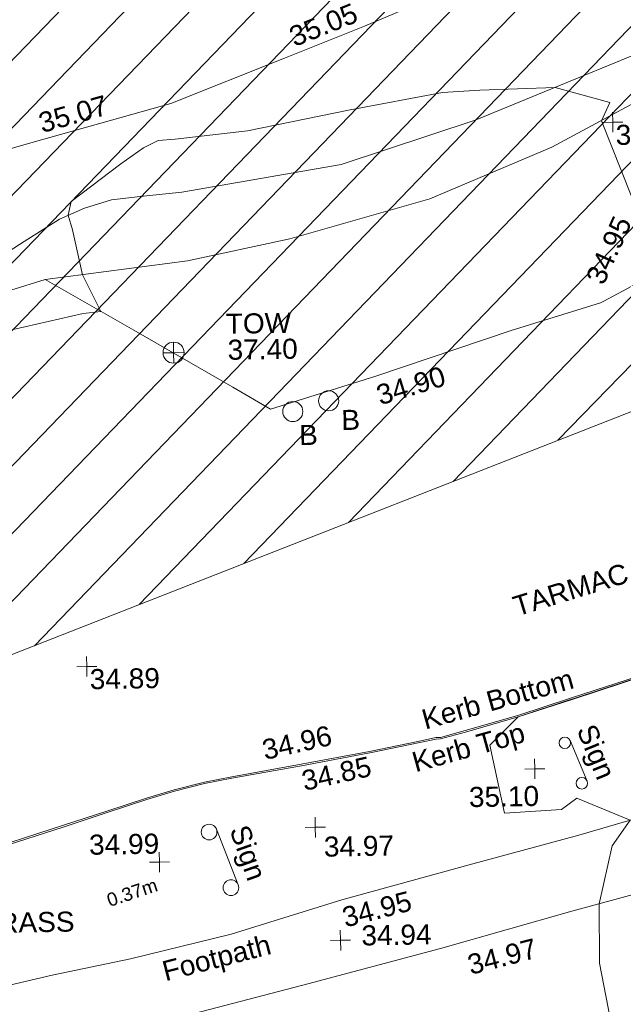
# Model space of a CAD drawing. Header units: millimetres. Extents: x -287732 to 520720, y -88450 to 287754.
# Tile 379 of 383: x 402633 to 413906, y 235349 to 253753. Entities that reach past the tile are written whole.
import ezdxf

# ---------------------------------------------------------------- set-up
doc = ezdxf.new("R2010")
doc.units = ezdxf.units.MM
for name, pattern in [('IMPORT-HIDDEN2 _3_', [4762.5, 3175, -1587.5]), ('IMPORT-UG_ELEC_QLB2 _2_', [2500, 1500, -300.0000000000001, 0, -50, 150, -300.0000000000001, 0, -200]), ('IMPORT-UG_ELEC_STREET LIGHTING_QLB2 _2_', [2700, 1500, -300.0000000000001, 0, -250, 150, -300.0000000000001, 0, -200])]:
    doc.linetypes.add(name, pattern=pattern)
for name, color, linetype, lineweight, true_color in [('00_TOPO_FENCE', 7, 'Continuous', 9, 0x3f7f4f), ('00_TOPO_FOOTPATH', 7, 'Continuous', 9, 0xa50000), ('00_TOPO_FURN_BOLLARD', 7, 'Continuous', 9, 0x666666), ('00_TOPO_FURN_SIGN', 7, 'Continuous', 9, 0x666666), ('00_TOPO_KERB_BOTTOM', 1, 'Continuous', 9, 0xff0000), ('00_TOPO_KERB_TOP', 7, 'Continuous', 9, 0xa500a5), ('00_TOPO_LEVEL_SPOT', 7, 'Continuous', 9, 0x666666), ('00_TOPO_TOP_OF_WALL', 7, 'Continuous', 9, 0x666666), ('00_UAV_FENCE', 7, 'Continuous', 9, 0x264c2f), ('00_UAV_FORM_LINES', 7, 'Continuous', 9, 0x666666), ('00_UAV_LEVEL_SPOT', 7, 'Continuous', 9, 0x666666), ('00_UAV_TRACK', 7, 'Continuous', 9, 0x666666), ('01_DTM_CONTOUR_MJR', 7, 'Continuous', 9, 0x7f3f00), ('12333-PUM-2D-U-0001-C01 - Rev2_REVIT IMPORT_dwg', 7, 'Continuous', 9, 0x767676), ('PUM-CHAMBER EXTENTS', 6, 'IMPORT-HIDDEN2 _3_', 9, 0xff00ff), ('PUM-ELECTRIC-QLB2', 1, 'IMPORT-UG_ELEC_QLB2 _2_', 9, 0xff0000), ('PUM-UNABLE TO SURVEY', 190, 'Continuous', 9, 0x7f00ff)]:
    doc.layers.add(name, color=color, linetype=linetype, lineweight=lineweight, true_color=true_color)
doc.layers.add('00_TOPO_SURVEY_TEXT', color=7, linetype='Continuous', lineweight=9)
doc.styles.add('Arial_1', font='arial.ttf', dxfattribs={"height": 250})
doc.styles.add('Swis721 Lt BT_2', font='swissl.ttf', dxfattribs={"height": 375})

# ---------------------------------------------------------------- blocks, each defined once
blk = doc.blocks.new('12333-PUM-2D-U-0001-C01 - Rev2_REVIT IMPORT_dwg_MSL_Bollard_2-2077182-Site Location Plan Proposed')
at = {"layer": '00_TOPO_FURN_BOLLARD', "color": 254, "true_color": 0xcccccc}
blk.add_circle((0, 0), 62.50000000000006, dxfattribs=at)
blk = doc.blocks.new('12333-PUM-2D-U-0001-C01 - Rev2_REVIT IMPORT_dwg_MM-2077200-Site Location Plan Proposed')
at = {"layer": '00_TOPO_LEVEL_SPOT', "color": 254, "true_color": 0xcccccc, "flags": 128}
for points in [[(500.0000000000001, 0), (0, 0), (0, 500.0000000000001)], [(0, -500.0000000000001), (0, 0), (-500.0000000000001, 0)]]:
    blk.add_lwpolyline(points, dxfattribs=at)
blk = doc.blocks.new('12333-PUM-2D-U-0001-C01 - Rev2_REVIT IMPORT_dwg_TOW-2077202-Site Location Plan Proposed')
at = {"layer": '00_TOPO_TOP_OF_WALL', "color": 254, "true_color": 0xcccccc, "flags": 128}
for points in [[(0, 525.0554400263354), (0, 0), (-525.0554401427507, 0)], [(525.0554401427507, 0), (0, 0), (0, -525.0554400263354)]]:
    blk.add_lwpolyline(points, dxfattribs=at)
at = {"layer": '00_TOPO_TOP_OF_WALL', "color": 254, "true_color": 0xcccccc}
blk.add_circle((0, 0), 525.0554401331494, dxfattribs=at)
blk = doc.blocks.new('12333-PUM-2D-U-0001-C01 - Rev2_REVIT IMPORT_dwg_MSL_Sign_SYM-2077194-Site Location Plan Proposed')
at = {"layer": '00_TOPO_FURN_SIGN', "color": 254, "true_color": 0xcccccc}
blk.add_line((1862.281444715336, 0), (-1862.281444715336, 0), dxfattribs=at)
for centre, radius in [((-1862.281444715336, -488.8448533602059), 488.8448533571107), ((1862.281444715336, -488.8448533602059), 488.8448533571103)]:
    blk.add_circle(centre, radius, dxfattribs=at)
blk = doc.blocks.new('12333-PUM-2D-U-0001-C01 - Rev2_REVIT IMPORT_dwg_UAV-2077255-Site Location Plan Proposed')
at = {"layer": '00_UAV_LEVEL_SPOT', "color": 254, "true_color": 0xcccccc, "flags": 128}
for points in [[(500.0000000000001, 0), (0, 0), (0, 500.0000000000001)], [(0, -500.0000000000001), (0, 0), (-500.0000000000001, 0)]]:
    blk.add_lwpolyline(points, dxfattribs=at)
blk = doc.blocks.new('12333-PUM-2D-U-0001-C01 - Rev2_REVIT IMPORT_dwg_MGS62954_T2_Galway_ITM_3d_Rev1-2077680-Site Location Plan Proposed')
at = {"layer": '00_TOPO_FENCE', "color": 254, "true_color": 0xcccccc, "flags": 128}
blk.add_lwpolyline([(534307125.8252115, 725796480.7649221), (534308708.5776994, 725797056.327853), (534309351.9024296, 725797243.2800387), (534310992.3524438, 725796270.3940111), (534312820.5974343, 725795171.7381272), (534313517.1115552, 725794748.4752233), (534315492.7820423, 725795329.0304207), (534318033.8045279, 725796141.9138587), (534319712.4583463, 725796628.573236)], dxfattribs=at)
at = {"layer": '00_TOPO_FOOTPATH', "color": 254, "true_color": 0xcccccc, "flags": 128}
for points in [[(534297021.4795489, 725778339.8722007), (534297709.2764523, 725778480.8292096), (534299408.6306074, 725779393.0165879), (534300786.2578375, 725780360.7619811), (534302555.8441363, 725781558.5391822), (534303743.480469, 725782327.5348842), (534304553.6840102, 725782758.8485062), (534305448.478016, 725783115.2796993), (534306434.6692665, 725783526.0558968), (534307047.3185874, 725783725.943801), (534307835.0779874, 725783939.4647243), (534309255.269967, 725784240.7836926), (534310719.8268248, 725784520.6359346), (534312607.9868292, 725784948.7293061), (534314685.9958068, 725785556.5431223), (534317077.3572308, 725786170.451579), (534319134.97882, 725786684.730197), (534321061.416306, 725787216.9727131), (534323709.7154531, 725787870.974111), (534324419.4769755, 725788029.389533)], [(534324713.9773019, 725786748.4699049), (534323032.4899903, 725786329.633438), (534321534.8611599, 725785914.3324127), (534318981.00328, 725785270.5769163), (534316517.0236308, 725784614.9884186), (534313934.4676801, 725783975.9041574), (534310717.2964349, 725783197.7001816), (534309286.0157655, 725782850.1073678), (534308079.1636835, 725782486.5123072), (534307231.900962, 725782242.6441728), (534306385.9554071, 725781988.6289465), (534305592.7961867, 725781626.2916082), (534304142.9199177, 725780917.0807146), (534303504.066424, 725780489.3064806), (534301830.5255247, 725779349.408021), (534300252.3798042, 725778312.1452705), (534299245.5591296, 725777660.4133352), (534298241.7318382, 725777187.776227), (534297044.4853117, 725776723.7435865)]]:
    blk.add_lwpolyline(points, dxfattribs=at)
at = {"layer": '00_TOPO_KERB_BOTTOM', "color": 254, "true_color": 0xcccccc, "flags": 128}
blk.add_lwpolyline([(534324001.1872566, 725790743.6140188), (534323473.1316163, 725790586.8438064), (534322642.8919194, 725790332.026543), (534321874.7891905, 725790121.4497516), (534320514.6267564, 725789706.6061233), (534319044.2357788, 725789253.4918454), (534318036.6681107, 725788945.8353963), (534317047.5394915, 725788678.2166299), (534316584.0101639, 725788558.7637826), (534316499.4439005, 725788559.6120365), (534316189.9012859, 725788497.8727711), (534315254.1016131, 725788320.6518329), (534313975.4119068, 725788104.6447304), (534312673.768061, 725787893.1782556), (534312160.3603266, 725787800.2118005), (534311591.9357589, 725787669.1821203), (534311072.2955362, 725787522.0211682), (534310326.5775822, 725787292.3039409), (534309498.4901991, 725787033.8239722), (534307795.8067589, 725786519.4460952)], dxfattribs=at)
at = {"layer": '00_TOPO_KERB_TOP', "color": 254, "true_color": 0xcccccc, "flags": 128}
blk.add_lwpolyline([(534324008.4697162, 725790716.4497105), (534323480.5804521, 725790559.7288924), (534322649.9616884, 725790304.7952858), (534321881.8269362, 725790094.209715), (534320522.2301946, 725789679.5386205), (534319051.8449902, 725789226.4261215), (534318043.6513397, 725788918.5785316), (534317053.7188812, 725788650.7422781), (534316585.1515419, 725788529.9911208), (534316499.5266603, 725788530.8499933), (534316193.6459922, 725788469.8411148), (534315257.2991077, 725788292.5165465), (534313978.1237238, 725788076.4273989), (534312676.6993855, 725787864.9965854), (534312164.5077677, 725787772.2503413), (534311597.8636873, 725787641.6310881), (534311079.5354294, 725787494.8416815), (534310334.2968209, 725787265.2721157), (534309506.1114101, 725787006.7615488), (534307803.6353219, 725786492.4463122)], dxfattribs=at)
at = {"layer": '00_UAV_FENCE', "color": 254, "true_color": 0xcccccc, "flags": 128}
blk.add_lwpolyline([(534331332.3065, 725803754.694), (534326543.5139202, 725802317.2921587), (534326318.3065, 725802249.6940001), (534321715.5728915, 725801017.3491951), (534321668.3065, 725801004.694), (534320481.3065001, 725797020.6940001), (534319775.973277, 725796660.9665285), (534319712.4583463, 725796628.573236)], dxfattribs=at)
at = {"layer": '00_UAV_FORM_LINES', "color": 254, "true_color": 0xcccccc, "flags": 128}
for points in [[(534321952.5355, 725801850.903), (534317431.5355, 725800082.9030001), (534314914.5355, 725799295.903), (534311931.5355, 725798832.9030001), (534311152.5355, 725798768.9030001), (534310617.5355, 725798710.9030001), (534310110.5355, 725798567.903), (534309636.5355001, 725798365.9030001), (534308970.5355, 725797961.903), (534308688.5355, 725797785.9030001), (534308346.5355, 725797564.9030001), (534306999.0134682, 725796992.0943902)], [(534321668.3065, 725801004.694), (534318854.5355001, 725799553.9030001), (534316561.5355, 725798627.903), (534313934.5355, 725797923.9030002), (534312017.5355, 725797550.9030001), (534309351.9024296, 725797243.2800387)]]:
    blk.add_lwpolyline(points, dxfattribs=at)
at = {"layer": '00_UAV_TRACK', "color": 254, "true_color": 0xcccccc, "flags": 128}
blk.add_lwpolyline([(534308142.5355002, 725799540.9030004), (534309130.0539812, 725799802.2727865), (534311754.5355002, 725800496.9030002), (534313890.8481377, 725801307.3295897), (534315397.5355002, 725801878.9030004), (534317934.5355003, 725802903.9030002)], dxfattribs=at)
at = {"layer": '01_DTM_CONTOUR_MJR', "color": 254, "true_color": 0xcccccc, "flags": 128}
for points in [[(534319808.6111112, 725782420.0000001), (534319478.579305, 725784290.03378), (534319490, 725785400.0000001), (534319753.4546627, 725786479.9749626), (534320100, 725786950.0000002), (534319108.1146803, 725787377.5945663), (534318817.6764714, 725787171.909558), (534317753.2238528, 725787123.2849754), (534317501.9840022, 725788399.2901238), (534318040.0000001, 725788920), (534319007.9166667, 725789218.3333335), (534319048.818182, 725789232.3636365), (534319131.1111112, 725789256.6666669), (534320518.0827609, 725789685.7517178)], [(534320680.0000002, 725797680.0000002), (534319790.0000001, 725800030.0000001), (534319951.8239515, 725800367.4822868), (534318940.0000002, 725800670.0000001), (534317529.7484145, 725800642.5810574), (534316832.641414, 725800609.6775644), (534315103.3251831, 725800317.9162699), (534313180.0314762, 725799956.9500724), (534311822.3522713, 725799828.7317057), (534311508.5993561, 725799803.9614766), (534311227.6010671, 725799672.4831063), (534310799.1113372, 725799380.9663908), (534309859.8348858, 725798693.1777465), (534309800.0000001, 725798440.0000002), (534309879.5345105, 725798166.6853935), (534310050.0000001, 725797320.0000002), (534310380, 725796630), (534310047.3903306, 725796596.6059821), (534308518.9532448, 725796278.6187712)]]:
    blk.add_lwpolyline(points, dxfattribs=at)
for name, p, xscale, yscale, zscale in [('12333-PUM-2D-U-0001-C01 - Rev2_REVIT IMPORT_dwg_UAV-2077255-Site Location Plan Proposed', (534320000, 725800000.0000001), 0.375, 0.375, 0.375), ('12333-PUM-2D-U-0001-C01 - Rev2_REVIT IMPORT_dwg_TOW-2077202-Site Location Plan Proposed', (534311725.2873387, 725795836.6857289), 0.375, 0.375, 0.375), ('12333-PUM-2D-U-0001-C01 - Rev2_REVIT IMPORT_dwg_MSL_Bollard_2-2077182-Site Location Plan Proposed', (534314604.8137416, 725794887.465661), 3, 3, 3), ('12333-PUM-2D-U-0001-C01 - Rev2_REVIT IMPORT_dwg_MSL_Bollard_2-2077182-Site Location Plan Proposed', (534313931.4185426, 725794697.7255571), 3, 3, 3), ('12333-PUM-2D-U-0001-C01 - Rev2_REVIT IMPORT_dwg_UAV-2077255-Site Location Plan Proposed', (534310000, 725790000), 0.375, 0.375, 0.375), ('12333-PUM-2D-U-0001-C01 - Rev2_REVIT IMPORT_dwg_MM-2077200-Site Location Plan Proposed', (534318332.9093931, 725787939.7451552), 0.375, 0.375, 0.375), ('12333-PUM-2D-U-0001-C01 - Rev2_REVIT IMPORT_dwg_MM-2077200-Site Location Plan Proposed', (534314216.7909647, 725786920.2162763), 0.375, 0.375, 0.375), ('12333-PUM-2D-U-0001-C01 - Rev2_REVIT IMPORT_dwg_MM-2077200-Site Location Plan Proposed', (534311293.6440338, 725786322.1713407), 0.375, 0.375, 0.375), ('12333-PUM-2D-U-0001-C01 - Rev2_REVIT IMPORT_dwg_MM-2077200-Site Location Plan Proposed', (534314650.0000001, 725784800), 0.375, 0.375, 0.375)]:
    blk.add_blockref(name, p, dxfattribs=dict(xscale=xscale, yscale=yscale, zscale=zscale))
for p, xscale, yscale, zscale, rotation in [((534319154.6110256, 725788076.5285207), 0.22, 0.22, 0.22, 291.7939042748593), ((534312564.5727372, 725786394.3834337), 0.3, 0.3, 0.3, 290.392722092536)]:
    blk.add_blockref('12333-PUM-2D-U-0001-C01 - Rev2_REVIT IMPORT_dwg_MSL_Sign_SYM-2077194-Site Location Plan Proposed', p, dxfattribs=dict(xscale=xscale, yscale=yscale, zscale=zscale, rotation=rotation))
at = {"layer": '00_TOPO_FENCE', "color": 251, "true_color": 0x666666, "insert": (534315463.7207389, 725795144.131958), "char_height": 375, "width": 1495.902363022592, "attachment_point": 1, "rotation": 16.05148384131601, "line_spacing_factor": 1.005061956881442, "style": 'Swis721 Lt BT_2'}
blk.add_mtext('34.90', dxfattribs=at)
at = {"layer": '00_TOPO_FOOTPATH', "color": 251, "true_color": 0x666666, "char_height": 375, "attachment_point": 1, "line_spacing_factor": 1.005061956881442, "style": 'Swis721 Lt BT_2'}
for s, insert, width, rotation in [('34.95', (534314658.0838634, 725785401.270182), 1495.902363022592, 13.499245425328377), ('Footpath', (534311280.6768951, 725784455.5235386), 2436.183848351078, 13.49924542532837), ('34.97', (534316982.6779285, 725784475.2374569), 1495.902363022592, 13.499245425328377)]:
    blk.add_mtext(s, dxfattribs=dict(at, insert=insert, width=width, rotation=rotation))
at = {"layer": '00_TOPO_FURN_BOLLARD', "char_height": 375, "width": 398.9072968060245, "attachment_point": 1, "line_spacing_factor": 1.005061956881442, "style": 'Swis721 Lt BT_2'}
for insert in [(534314834.6143909, 725794711.7486259), (534314042.0581376, 725794442.6057135)]:
    blk.add_mtext('B', dxfattribs=dict(at, insert=insert))
at = {"layer": '00_TOPO_FURN_SIGN', "char_height": 375, "width": 1206.219683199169, "attachment_point": 1, "line_spacing_factor": 1.005061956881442, "style": 'Swis721 Lt BT_2'}
for insert, rotation in [((534319474.0660897, 725788795.7308984), 291.2692149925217), ((534312966.4798499, 725787022.7514873), 288.48514859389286)]:
    blk.add_mtext('Sign', dxfattribs=dict(at, insert=insert, rotation=rotation))
at = {"layer": '00_TOPO_KERB_BOTTOM', "color": 251, "true_color": 0x666666, "char_height": 375, "attachment_point": 1, "line_spacing_factor": 1.005061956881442, "style": 'Swis721 Lt BT_2'}
for s, insert, width, rotation in [('Kerb Bottom', (534316207.2408071, 725789072.4858761), 3414.456504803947, 14.582160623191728), ('34.85', (534313949.1883507, 725787970.1882195), 1495.902363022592, 11.660824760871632)]:
    blk.add_mtext(s, dxfattribs=dict(at, insert=insert, width=width, rotation=rotation))
at = {"layer": '00_TOPO_KERB_TOP', "color": 251, "true_color": 0x666666, "char_height": 375, "attachment_point": 1, "line_spacing_factor": 1.005061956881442, "style": 'Swis721 Lt BT_2'}
for s, insert, width, rotation in [('34.96', (534313221.5029126, 725788561.6194524), 1495.902363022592, 11.660824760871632), ('Kerb Top', (534316011.9204016, 725788277.8746108), 2493.170605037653, 14.582160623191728)]:
    blk.add_mtext(s, dxfattribs=dict(at, insert=insert, width=width, rotation=rotation))
at = {"layer": '00_TOPO_LEVEL_SPOT', "char_height": 375, "width": 1495.902363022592, "attachment_point": 1, "line_spacing_factor": 1.005061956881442, "style": 'Swis721 Lt BT_2'}
for s, insert in [('35.10', (534317094.7927555, 725787622.6769862)), ('34.99', (534309985.4449254, 725786855.3319371)), ('34.97', (534314369.6269379, 725786743.2039226)), ('34.94', (534315041.946475, 725785071.129862))]:
    blk.add_mtext(s, dxfattribs=dict(at, insert=insert))
at = {"layer": '00_TOPO_SURVEY_TEXT', "color": 251, "true_color": 0x666666, "insert": (534317947.3471618, 725791153.8053386), "char_height": 375, "width": 2450.430537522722, "attachment_point": 1, "rotation": 16.05148384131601, "line_spacing_factor": 1.005061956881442, "style": 'Swis721 Lt BT_2'}
blk.add_mtext('TARMAC', dxfattribs=at)
at = {"layer": '00_TOPO_SURVEY_TEXT', "color": 251, "true_color": 0x666666, "insert": (534307855.3000002, 725785426.0296079), "char_height": 375, "width": 2018.280965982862, "attachment_point": 1, "line_spacing_factor": 1.005061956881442, "style": 'Swis721 Lt BT_2'}
blk.add_mtext('GRASS', dxfattribs=at)
at = {"layer": '00_TOPO_TOP_OF_WALL', "char_height": 375, "attachment_point": 1, "line_spacing_factor": 1.005061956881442, "style": 'Swis721 Lt BT_2'}
for s, insert, width in [('TOW', (534312708.0205469, 725796545.8340348), 1343.937678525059), ('37.40', (534312733.6132538, 725796059.9274247), 1495.902363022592)]:
    blk.add_mtext(s, dxfattribs=dict(at, insert=insert, width=width))
at = {"layer": '00_UAV_FENCE', "color": 251, "true_color": 0x666666, "insert": (534319434.9046698, 725797098.4874649), "char_height": 375, "width": 1495.902363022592, "attachment_point": 1, "rotation": 64.72351930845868, "line_spacing_factor": 1.005061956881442, "style": 'Swis721 Lt BT_2'}
blk.add_mtext('34.95', dxfattribs=at)
at = {"layer": '00_UAV_LEVEL_SPOT', "char_height": 375, "width": 1495.902363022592, "attachment_point": 1, "line_spacing_factor": 1.005061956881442, "style": 'Swis721 Lt BT_2'}
for s, insert in [('35.01', (534320051.8765643, 725799949.1441548)), ('34.89', (534310051.8765643, 725789949.1441547))]:
    blk.add_mtext(s, dxfattribs=dict(at, insert=insert))
at = {"layer": '00_UAV_TRACK', "char_height": 375, "width": 1495.902363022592, "attachment_point": 1, "line_spacing_factor": 1.005061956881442, "style": 'Swis721 Lt BT_2'}
for s, insert, rotation in [('35.05', (534313948.9394158, 725801859.0340104), 20.77462523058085), ('35.07', (534309245.0212352, 725800344.9834782), 14.82473596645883)]:
    blk.add_mtext(s, dxfattribs=dict(at, insert=insert, rotation=rotation))
blk = doc.blocks.new('12333-PUM-2D-U-0001-C01 - Rev2_REVIT IMPORT_dwg-1620468-Site Location Plan Proposed')
at = {"layer": 'PUM-CHAMBER EXTENTS', "true_color": 0xfff4d4}
h = blk.add_hatch(dxfattribs=at)
h.set_pattern_fill('FP_14', style=0, pattern_type=2)
h.set_pattern_definition([(45, (-533641079.65, -725615854.3560001), (-618.7184335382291, 618.7184335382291), [])])
h.paths.add_polyline_path([(548820.3501529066, 143595.6438214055), (598554.726548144, 155705.0015586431), (665880.3501528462, 173780.643821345), (683590.8699340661, 180379.6662089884), (684126.2921456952, 185226.5029211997), (699646.6566527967, 190872.8378213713), (682994.2837554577, 214259.006618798), (606101.125900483, 215601.1816816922), (611594.7356529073, 198837.6438862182), (620808.8827925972, 194892.6093451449), (622809.8820558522, 181730.4029184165), (546425.3200724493, 167969.8622055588), (546575.8377649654, 166438.0438213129), (546752.1501529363, 166438.0438213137), (546742.8316869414, 165904.1892620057), (546628.8411191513, 165898.6287465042), (546695.6373264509, 165218.8438213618), (546866.450152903, 165218.8438213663), (546857.1396212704, 164685.4438213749), (546748.0496346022, 164685.4438213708), (546816.1401362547, 163992.4868640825), (546980.7501529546, 163999.6438213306), (547018.8501529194, 163466.2438213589), (546868.4915593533, 163459.7064912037), (546935.2364494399, 162780.4438212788), (547056.9501529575, 162780.4438212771), (547056.9501529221, 162323.2438212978), (546980.161284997, 162323.2438212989), (547055.3756635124, 161557.7871773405), (547133.1501528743, 161561.2438213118), (547171.2501528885, 161104.0438213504), (547100.2641136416, 161100.9574718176), (547167.3480998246, 160418.2438213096), (547285.5501528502, 160418.2438213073), (547285.5501528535, 159884.8438213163), (547219.760407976, 159884.8438213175), (547286.6641069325, 159203.9649537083), (547399.8501529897, 159199.0438212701), (547361.7501529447, 158665.6438213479), (547339.5218446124, 158666.0318179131), (547526.6396990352, 156761.7336278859), (547552.2501529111, 156760.643821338), (547555.1797682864, 156471.2813758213), (547638.940920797, 155618.8442227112), (547666.5501529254, 155617.6438213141), (547669.1799035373, 155311.1021300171), (547744.1895742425, 154547.7287972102), (547818.950152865, 154550.8438213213), (547809.6327005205, 154017.0473339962), (547796.3901281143, 154016.4838202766), (547863.8113582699, 153330.3380382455), (547895.150152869, 153331.6438213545), (547933.250152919, 152798.2438212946), (547916.1638860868, 152797.5464226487), (547983.7334397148, 152109.8911528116), (548047.5501528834, 152112.4438213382), (548085.6501528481, 151579.0438213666), (548036.089714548, 151577.0614038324), (548096.0084987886, 150967.2680052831), (548123.7501529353, 150969.4438212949), (548161.8501529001, 150436.0438213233), (548148.3134199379, 150434.9608826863), (548720.0288378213, 144616.6137300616)])
h.paths.add_polyline_path([(507602.6006529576, 195456.4678212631), (521342.9320607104, 197371.1634294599), (539189.5091527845, 196672.9153214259), (560381.472544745, 200828.8192643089), (577694.2496529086, 209009.0883214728), (593948.7272522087, 215813.3025891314), (467151.1844916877, 218026.5619307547), (468398.9507812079, 211588.5258330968), (490993.6907402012, 198483.5081887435), (503467.5815323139, 197676.0129840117), (507337.4300206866, 195598.8028811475)])
at = {"layer": 'PUM-UNABLE TO SURVEY', "color": 7, "true_color": 0xfff4d4, "flags": 128}
blk.add_lwpolyline([(548148.3134199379, 150434.9608826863), (548820.3501529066, 143595.6438214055), (598554.726548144, 155705.0015586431), (665880.3501528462, 173780.643821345), (683590.869934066, 180379.6662089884), (684126.2921456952, 185226.5029211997), (699646.6566527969, 190872.8378213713), (682994.2837554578, 214259.0066187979)], dxfattribs=at)
blk.add_blockref('12333-PUM-2D-U-0001-C01 - Rev2_REVIT IMPORT_dwg_MGS62954_T2_Galway_ITM_3d_Rev1-2077680-Site Location Plan Proposed', (-533641079.6498471, -725615854.3561786))
at = {"layer": 'PUM-ELECTRIC-QLB2', "insert": (669657.5445699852, 170026.2174848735), "char_height": 250, "width": 1160.025439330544, "attachment_point": 2, "rotation": 17.38374438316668, "line_spacing_factor": 0.9417779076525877, "style": 'Arial_1'}
blk.add_mtext('0.37m', dxfattribs=at)

msp = doc.modelspace()

# ---------------------------------------------------------------- block references
at = {"layer": '12333-PUM-2D-U-0001-C01 - Rev2_REVIT IMPORT_dwg', "color": 254, "linetype": 'IMPORT-UG_ELEC_STREET LIGHTING_QLB2 _2_', "true_color": 0xffd4d4, "rotation": 0.9999999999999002}
msp.add_blockref('12333-PUM-2D-U-0001-C01 - Rev2_REVIT IMPORT_dwg-1620468-Site Location Plan Proposed', (-261895.0770586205, 55869.5817132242), dxfattribs=at)

doc.saveas('drawing.dxf')
